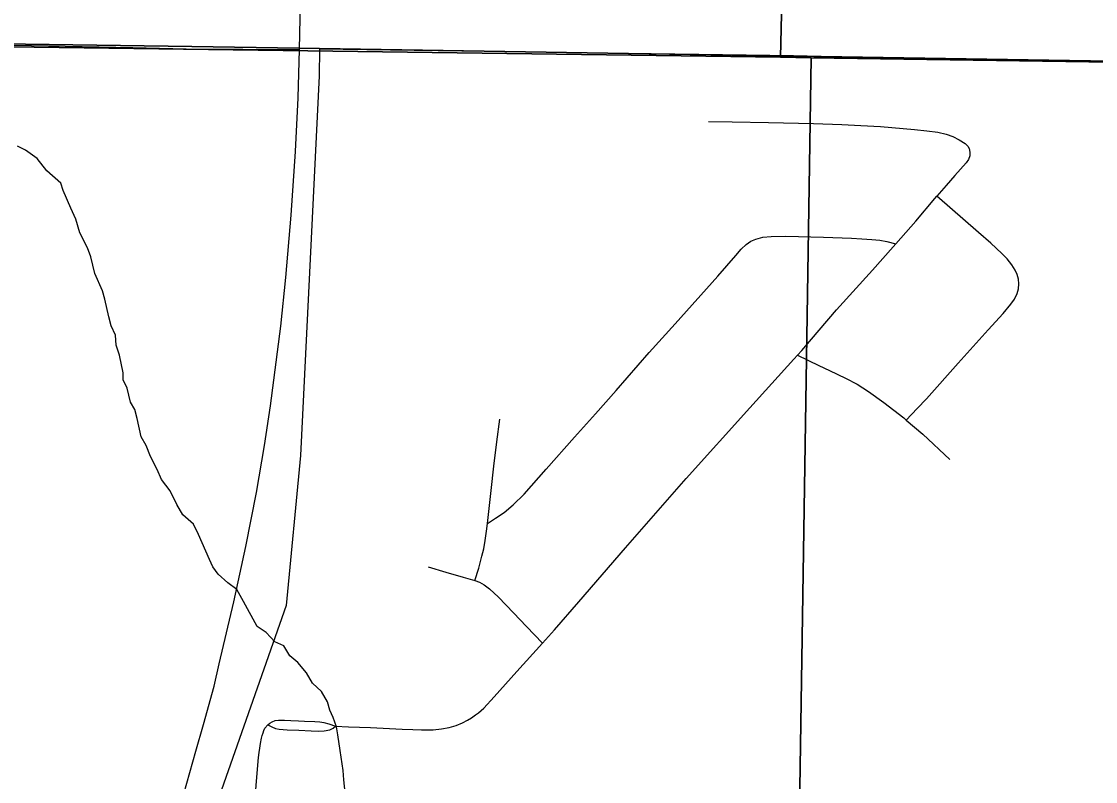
# Model space of a CAD drawing. Extents: x -8.8 to 41.4, y 0 to 34.6.
# Drawn here: x -7.7509 to -7.3021, y 18.3703 to 18.6878 of the extents above; entities that cross this region are included whole.
import ezdxf

# ---------------------------------------------------------------- set-up
doc = ezdxf.new("R2010")
doc.units = 0
for name, color, linetype in [('GM_X_City_Street', 7, 'Continuous'), ('GM_X_Corporation', 7, 'Continuous'), ('GM_X_Minor_River', 7, 'Continuous'), ('GM_X_Township_Road', 7, 'Continuous'), ('GM_X_US_Route', 7, 'Continuous')]:
    doc.layers.add(name, color=color, linetype=linetype)

msp = doc.modelspace()

# ---------------------------------------------------------------- linework, layer by layer
at = {"layer": 'GM_X_City_Street'}
for points in [[(-7.46384, 18.64603), (-7.454, 18.64582), (-7.43884, 18.64549), (-7.42003, 18.64509), (-7.40809, 18.64468), (-7.40028, 18.64431), (-7.39202, 18.6439), (-7.37784, 18.64266), (-7.37263, 18.64206), (-7.36811, 18.64146), (-7.36458, 18.6407), (-7.36178, 18.63971), (-7.3591, 18.63835), (-7.35667, 18.63672), (-7.35552, 18.63561), (-7.355, 18.63472), (-7.35462, 18.63322), (-7.35472, 18.63166), (-7.35524, 18.63015), (-7.35616, 18.62874), (-7.36087, 18.62338), (-7.36457, 18.6192), (-7.36849, 18.61477)], [(-7.61967, 18.39341), (-7.61424, 18.39317), (-7.60507, 18.39276), (-7.59186, 18.39217), (-7.58746, 18.39199), (-7.58383, 18.39186), (-7.57894, 18.39185), (-7.57544, 18.39222), (-7.57225, 18.39287), (-7.56935, 18.39361), (-7.56665, 18.39475), (-7.56456, 18.39589), (-7.56297, 18.39687), (-7.5612, 18.39807), (-7.56003, 18.39901), (-7.55775, 18.40096), (-7.55337, 18.40558), (-7.54393, 18.41622), (-7.53323, 18.42812), (-7.52826, 18.43365), (-7.51806, 18.44535), (-7.49853, 18.46787), (-7.47325, 18.49691), (-7.44656, 18.5264), (-7.42822, 18.54666), (-7.42663, 18.54841), (-7.4249, 18.55033), (-7.41036, 18.56728), (-7.39537, 18.58388), (-7.3867, 18.5936), (-7.3856, 18.59485), (-7.3773, 18.60433), (-7.36929, 18.61383), (-7.36849, 18.61477)], [(-7.38127, 18.52126), (-7.37662, 18.52611), (-7.37274, 18.53017), (-7.35953, 18.54504), (-7.34706, 18.55892), (-7.3408, 18.56578), (-7.33749, 18.5696), (-7.33603, 18.57176), (-7.3349, 18.57415), (-7.33435, 18.5761), (-7.33417, 18.57813), (-7.33435, 18.58015), (-7.33488, 18.5821), (-7.33568, 18.58391), (-7.33706, 18.58614), (-7.33908, 18.58864), (-7.34131, 18.5909), (-7.34596, 18.59509), (-7.35098, 18.59967), (-7.36849, 18.61477)], [(-7.55615, 18.47809), (-7.55284, 18.48024), (-7.54932, 18.48266), (-7.54545, 18.48581), (-7.54083, 18.4903), (-7.53175, 18.50069), (-7.5198, 18.5141), (-7.51113, 18.5238), (-7.50248, 18.53356), (-7.48863, 18.54948), (-7.4778, 18.56141), (-7.46003, 18.58143), (-7.45244, 18.58997), (-7.45027, 18.59258), (-7.44816, 18.59465), (-7.44624, 18.59592), (-7.44409, 18.59685), (-7.44123, 18.5976), (-7.43764, 18.59796), (-7.4315, 18.59804), (-7.41576, 18.59763), (-7.40412, 18.59719), (-7.39976, 18.59694), (-7.39563, 18.5967), (-7.39224, 18.59634), (-7.38933, 18.59585), (-7.3856, 18.59485)], [(-7.42663, 18.54841), (-7.41781, 18.54409), (-7.41327, 18.54195), (-7.40656, 18.53881), (-7.40171, 18.53622), (-7.39706, 18.53325), (-7.39056, 18.52859), (-7.38229, 18.52214), (-7.38127, 18.52126), (-7.37433, 18.5153), (-7.36297, 18.5048)], [(-7.56153, 18.45425), (-7.55987, 18.45938), (-7.55854, 18.46435), (-7.55781, 18.46751), (-7.55713, 18.47096), (-7.5566, 18.47478), (-7.55615, 18.47809), (-7.55464, 18.49177), (-7.55352, 18.50196), (-7.55226, 18.51219), (-7.55111, 18.52161)], [(-7.58105, 18.45993), (-7.57358, 18.45776), (-7.56645, 18.45568), (-7.56153, 18.45425), (-7.5596, 18.45358), (-7.55766, 18.45248), (-7.55537, 18.4507), (-7.55162, 18.4473), (-7.54537, 18.44078), (-7.53989, 18.43507), (-7.53323, 18.42812)], [(-7.66219, 18.3488), (-7.66039, 18.35047), (-7.65796, 18.35274), (-7.65638, 18.35491), (-7.65498, 18.35738), (-7.65437, 18.35912), (-7.6539, 18.3608), (-7.65346, 18.36286), (-7.65319, 18.36495), (-7.65269, 18.37044), (-7.65184, 18.38025), (-7.65161, 18.38243), (-7.65137, 18.38419), (-7.65101, 18.38616), (-7.65059, 18.38833), (-7.65034, 18.38953), (-7.64997, 18.39066), (-7.64966, 18.39154), (-7.64925, 18.39248), (-7.64806, 18.39387)], [(-7.64806, 18.39387), (-7.64718, 18.39465), (-7.64624, 18.39522), (-7.64495, 18.39568), (-7.6435, 18.39584), (-7.64236, 18.39589), (-7.64101, 18.39584), (-7.63837, 18.39573), (-7.63521, 18.3956), (-7.63272, 18.3955), (-7.62838, 18.39531), (-7.6263, 18.39517), (-7.6246, 18.39486), (-7.62247, 18.39434), (-7.61967, 18.39341)], [(-7.64806, 18.39387), (-7.6464, 18.39304), (-7.64474, 18.39242), (-7.64324, 18.39211), (-7.64158, 18.39195), (-7.63992, 18.39186), (-7.63511, 18.39165), (-7.62988, 18.39143), (-7.62688, 18.39128), (-7.62444, 18.39139), (-7.62211, 18.39191), (-7.62071, 18.39253), (-7.61967, 18.39341)]]:
    msp.add_lwpolyline(points, dxfattribs=at)
at = {"layer": 'GM_X_Corporation'}
for points in [[(-7.41044, 19.68347), (-7.4338, 18.67291), (-8.41089, 18.68599), (-8.44574, 18.68607), (-8.42305, 19.70006)], [(-7.41044, 19.68347), (-6.39508, 19.66382), (-6.41503, 18.65812), (-7.42093, 18.6726), (-7.4338, 18.67291)], [(-8.41089, 18.68599), (-7.4338, 18.67291), (-7.42093, 18.6726), (-7.43777, 17.58688), (-8.39835, 17.60863)], [(-7.42093, 18.6726), (-6.41503, 18.65812), (-6.40368, 18.65786), (-6.40921, 17.56963), (-7.43777, 17.58688)]]:
    msp.add_lwpolyline(points, close=True, dxfattribs=at)
for points in [[(-6.51133, 18.6589), (-6.55667, 18.65964), (-6.58588, 18.66009), (-6.60823, 18.66049), (-6.63309, 18.66095), (-6.66106, 18.66114), (-6.68639, 18.66162), (-6.72814, 18.66241), (-6.77661, 18.6633), (-6.79152, 18.66349), (-6.83373, 18.66419), (-6.85174, 18.66446), (-6.88643, 18.66495), (-6.90999, 18.66529), (-6.93296, 18.66561), (-6.9609, 18.66613), (-6.97771, 18.66629), (-6.9823, 18.66629), (-6.98884, 18.66622), (-7.00674, 18.66651), (-7.63499, 18.67664), (-7.67977, 18.67726), (-7.76929, 18.67849)], [(-7.76929, 18.67849), (-7.67977, 18.67726), (-7.63499, 18.67664), (-7.00674, 18.66651), (-6.98884, 18.66622), (-6.9823, 18.66629), (-6.97771, 18.66629), (-6.9609, 18.66613), (-6.93296, 18.66561), (-6.90999, 18.66529), (-6.88643, 18.66495), (-6.85174, 18.66446), (-6.83373, 18.66419), (-6.79152, 18.66349), (-6.77661, 18.6633), (-6.72814, 18.66241), (-6.68639, 18.66162), (-6.66106, 18.66114), (-6.63309, 18.66095), (-6.60823, 18.66049), (-6.58588, 18.66009), (-6.55667, 18.65964), (-6.51133, 18.6589)], [(-7.4285, 18.13929), (-7.25655, 18.41496), (-7.23453, 18.45025), (-7.09867, 18.66806), (-7.11194, 18.66827), (-7.19475, 18.6696), (-7.20914, 18.66983), (-7.41686, 18.67316), (-7.42834, 18.67335), (-7.62635, 18.67621), (-7.62662, 18.66511), (-7.6343, 18.50639), (-7.64038, 18.44375), (-7.66732, 18.36678)]]:
    msp.add_lwpolyline(points, dxfattribs=at)
at = {"layer": 'GM_X_Minor_River'}
for points in [[(-7.7282, 18.60519), (-7.73032, 18.60982), (-7.73349, 18.61715), (-7.73452, 18.62023), (-7.74042, 18.62537), (-7.74443, 18.63045), (-7.74924, 18.63404), (-7.75261, 18.63568)], [(-7.61544, 18.36302), (-7.6163, 18.37103), (-7.61655, 18.37484), (-7.61777, 18.38324), (-7.61869, 18.38973), (-7.61932, 18.39317), (-7.62071, 18.39702), (-7.62212, 18.40011), (-7.62314, 18.40356), (-7.62565, 18.40783), (-7.62933, 18.41138), (-7.63184, 18.41565), (-7.63549, 18.41995), (-7.63881, 18.42273), (-7.64133, 18.427), (-7.64507, 18.42865), (-7.64874, 18.43257), (-7.65245, 18.43499), (-7.65817, 18.44544), (-7.66103, 18.45048), (-7.66474, 18.45327), (-7.66879, 18.45683), (-7.67096, 18.45995), (-7.67238, 18.46303), (-7.67695, 18.47345), (-7.67909, 18.47771), (-7.68351, 18.48166), (-7.68602, 18.48593), (-7.68886, 18.49173), (-7.69249, 18.49641), (-7.69424, 18.50065), (-7.6971, 18.50607), (-7.69884, 18.51069), (-7.70099, 18.51419), (-7.70263, 18.52185), (-7.70363, 18.52568), (-7.70542, 18.52878), (-7.70674, 18.53453), (-7.70852, 18.53801), (-7.70841, 18.54105), (-7.71006, 18.54832), (-7.71143, 18.55255), (-7.71166, 18.55674), (-7.71343, 18.5606), (-7.71443, 18.56443), (-7.71608, 18.57171), (-7.7171, 18.57517), (-7.72026, 18.58249), (-7.72192, 18.58939), (-7.7233, 18.59324), (-7.72651, 18.59943), (-7.7282, 18.60519)]]:
    msp.add_lwpolyline(points, dxfattribs=at)
at = {"layer": 'GM_X_Township_Road'}
msp.add_lwpolyline([(-8.17631, 18.68318), (-8.17144, 18.68307), (-8.1671, 18.68303), (-8.15529, 18.68294), (-8.11492, 18.68255), (-8.09193, 18.68224), (-8.03226, 18.68142), (-8.01797, 18.68145), (-7.99436, 18.68154), (-7.98132, 18.68168), (-7.96335, 18.68162), (-7.94105, 18.68086), (-7.91436, 18.6799), (-7.8808, 18.67918), (-7.84541, 18.67898), (-7.82803, 18.67877), (-7.78959, 18.67813), (-7.77033, 18.67791), (-7.74671, 18.67769), (-7.70448, 18.67688), (-7.68211, 18.67638), (-7.63475, 18.67611)], dxfattribs=at)
at = {"layer": 'GM_X_US_Route'}
for points in [[(-7.63475, 18.67611), (-7.6327, 18.7742), (-7.63121, 18.87668), (-7.62978, 18.97979), (-7.62652, 19.19787), (-7.6242, 19.35382), (-7.62193, 19.50356), (-7.6199, 19.64088), (-7.61881, 19.68252), (-7.61802, 19.69991), (-7.61649, 19.72287), (-7.61457, 19.74456), (-7.61224, 19.76557), (-7.60983, 19.78408), (-7.60739, 19.80007), (-7.60276, 19.82766), (-7.59894, 19.84783), (-7.59253, 19.87825), (-7.59007, 19.88936), (-7.58473, 19.91525), (-7.52414, 20.18514)], [(-7.68314, 18.36515), (-7.67806, 18.38291), (-7.67487, 18.3941), (-7.67048, 18.41015), (-7.66833, 18.41936), (-7.66221, 18.44537), (-7.65724, 18.46846), (-7.65281, 18.49101), (-7.64938, 18.51059), (-7.64691, 18.52718), (-7.64253, 18.56045), (-7.64042, 18.58083), (-7.63823, 18.60683), (-7.63643, 18.63348), (-7.63539, 18.65581), (-7.63475, 18.67611)]]:
    msp.add_lwpolyline(points, dxfattribs=at)

doc.saveas('drawing.dxf')
